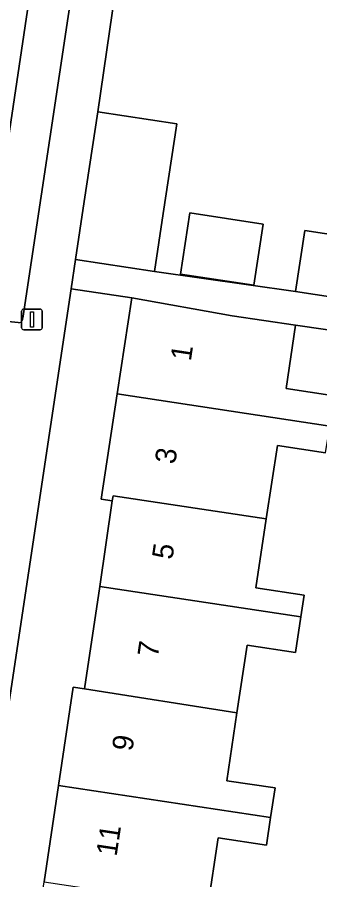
# Model space of a CAD drawing. Extents: x 162172 to 163187, y 382874 to 383685.
# Drawn here: x 162984.54 to 162999.12, y 383210.06 to 383251.64 of the extents above; entities that cross this region are included whole.
import ezdxf

# ---------------------------------------------------------------- set-up
doc = ezdxf.new("R2010")
doc.units = 0
for name, color, linetype in [('IMGEO_Erf', 7, 'Continuous'), ('IMGEO_Lichtmast', 7, 'Continuous'), ('IMGEO_Muur', 7, 'Continuous'), ('IMGEO_Pand', 7, 'Continuous'), ('IMGEO_Pand_nummerreeks', 7, 'Continuous'), ('IMGEO_Parkeervlak_open', 7, 'Continuous'), ('IMGEO_Rijbaan_lokaal_open', 7, 'Continuous'), ('IMGEO_Voetpad_open', 7, 'Continuous')]:
    doc.layers.add(name, color=color, linetype=linetype)

msp = doc.modelspace()

# ---------------------------------------------------------------- linework, layer by layer
at = {"layer": 'IMGEO_Erf'}
for points in [[(162999.273, 383252.529), (162996.476, 383252.96), (162997.339, 383258.572), (162995.351, 383258.876), (162994.408, 383253.228), (162991.862, 383253.62), (162992.73, 383259.268), (162990.26, 383259.714), (162988.429, 383247.078), (162992.23, 383246.504), (162991.576, 383242.177), (162991.154, 383239.384), (162997.951, 383238.413), (162998.402, 383241.365), (163002.2, 383240.785)], [(163012.077, 383234.758), (162997.958, 383236.789), (162997.499, 383233.747), (162999.826, 383233.395)], [(162999.41, 383230.634), (162997.082, 383230.986), (162996.548, 383227.454), (162996.045, 383224.123), (162998.373, 383223.772), (162998.216, 383222.733), (162997.956, 383221.01), (162995.628, 383221.362), (162995.135, 383218.098), (162994.642, 383214.834), (162996.97, 383214.482), (162996.756, 383213.065), (162996.553, 383211.721), (162994.225, 383212.072), (162993.727, 383208.772)]]:
    msp.add_lwpolyline(points, dxfattribs=at)
for points in [[(162995.944, 383238.72), (162992.419, 383239.259), (162992.869, 383242.21), (162996.395, 383241.671)], [(162987.239, 383219.341), (162987.783, 383219.26), (162988.517, 383224.198), (162989.126, 383228.319), (162988.586, 383228.401), (162989.357, 383233.481), (162990.06, 383238.111), (162987.141, 383238.55), (162980.052, 383191.449), (162983, 383191.005), (162983.722, 383195.812), (162984.427, 383200.509), (162985.067, 383204.774), (162985.122, 383205.144), (162985.841, 383209.963), (162986.533, 383214.609)]]:
    msp.add_lwpolyline(points, close=True, dxfattribs=at)
at = {"layer": 'IMGEO_Lichtmast'}
for p, q in [((162984.756, 383236.67), (162984.756, 383237.47)), ((162984.756, 383237.47), (162984.756, 383236.67)), ((162984.856, 383237.57), (162985.646, 383237.57)), ((162985.646, 383237.57), (162984.856, 383237.57)), ((162985.746, 383237.47), (162985.746, 383236.67)), ((162985.746, 383236.67), (162985.746, 383237.47)), ((162985.646, 383236.57), (162984.856, 383236.57)), ((162984.856, 383236.57), (162985.646, 383236.57))]:
    msp.add_line(p, q, dxfattribs=at)
msp.add_lwpolyline([(162985.176, 383237.445), (162985.326, 383237.445), (162985.326, 383236.695), (162985.176, 383236.695), (162985.176, 383237.445)], dxfattribs=at)
for centre, start, end in [((162984.856, 383237.47), 90, 180), ((162984.856, 383237.47), 90, 180), ((162985.646, 383237.47), 0, 90), ((162985.646, 383237.47), 360, 90), ((162984.856, 383236.67), 180, 270), ((162984.856, 383236.67), 180, 270), ((162985.646, 383236.67), 270, 0), ((162985.646, 383236.67), 270, 0)]:
    msp.add_arc(centre, 0.1, start, end, dxfattribs=at)
at = {"layer": 'IMGEO_Muur'}
msp.add_lwpolyline([(162988.429, 383247.078), (162990.26, 383259.714)], dxfattribs=at)
at = {"layer": 'IMGEO_Pand'}
for points in [[(162988.429, 383247.078), (162987.775, 383242.751), (162987.353, 383239.958), (162991.154, 383239.384), (162991.576, 383242.177), (162992.23, 383246.504)], [(162992.419, 383239.259), (162995.944, 383238.72), (162996.395, 383241.671), (162992.869, 383242.21)], [(163002.2, 383240.785), (162998.402, 383241.365), (162997.951, 383238.413), (163001.746, 383237.834)], [(162999.606, 383231.933), (162999.826, 383233.395), (162997.499, 383233.747), (162997.958, 383236.789), (162994.898, 383237.251), (162990.06, 383238.111), (162989.357, 383233.481)], [(162996.548, 383227.454), (162997.082, 383230.986), (162999.41, 383230.634), (162999.606, 383231.933), (162989.357, 383233.481), (162988.586, 383228.401), (162989.126, 383228.319), (162989.164, 383228.569)], [(162998.216, 383222.733), (162998.373, 383223.772), (162996.045, 383224.123), (162996.548, 383227.454), (162989.164, 383228.569), (162989.126, 383228.319), (162988.517, 383224.198)], [(162998.216, 383222.733), (162988.517, 383224.198), (162987.783, 383219.26), (162995.135, 383218.098), (162995.628, 383221.362), (162997.956, 383221.01)], [(162986.533, 383214.609), (162996.756, 383213.065), (162996.97, 383214.482), (162994.642, 383214.834), (162995.135, 383218.098), (162987.783, 383219.26), (162987.239, 383219.341)], [(162993.727, 383208.772), (162994.225, 383212.072), (162996.553, 383211.721), (162996.756, 383213.065), (162986.533, 383214.609), (162985.841, 383209.963)]]:
    msp.add_lwpolyline(points, close=True, dxfattribs=at)
at = {"layer": 'IMGEO_Parkeervlak_open'}
for points in [[(162987.312, 383267.33), (162983.074, 383238.918), (162982.697, 383236.132), (162976.489, 383194.817), (162976.089, 383192.091), (162969.728, 383149.579), (162969.289, 383146.836), (162968.82, 383144.072), (162964.054, 383122.788)], [(162984.812, 383237.124), (162989.191, 383266.241)], [(162983.602, 383237.022), (162984.587, 383236.918)]]:
    msp.add_lwpolyline(points, dxfattribs=at)
msp.add_arc((162984.6, 383237.129), 0.212, 266.3608, 358.5909, dxfattribs=at)
at = {"layer": 'IMGEO_Rijbaan_lokaal_open'}
msp.add_lwpolyline([(162984.104, 383268.09), (162984.085, 383267.824), (162979.85, 383239.428), (162983.074, 383238.918), (162987.312, 383267.33)], dxfattribs=at)
at = {"layer": 'IMGEO_Voetpad_open'}
for points in [[(162967.919, 383121.404), (162972.855, 383143.81), (162973.072, 383145.005), (162973.166, 383145.668), (162973.249, 383146.248), (162973.386, 383147.159), (162979.829, 383189.966), (162980.052, 383191.449), (162987.141, 383238.55), (162987.353, 383239.958), (162987.775, 383242.751), (162988.429, 383247.078), (162990.26, 383259.714), (162991.274, 383266.454), (162991.407, 383267.283)], [(162989.191, 383266.241), (162984.812, 383237.124)], [(163001.746, 383237.834), (162997.951, 383238.413), (162991.154, 383239.384), (162987.353, 383239.958), (162987.141, 383238.55), (162990.06, 383238.111), (162994.898, 383237.251), (162997.958, 383236.789), (163012.077, 383234.758)], [(162984.587, 383236.918), (162983.602, 383237.022)]]:
    msp.add_lwpolyline(points, dxfattribs=at)
msp.add_arc((162984.6, 383237.129), 0.212, 266.3608, 358.5909, dxfattribs=at)

# ---------------------------------------------------------------- texts
at = {"layer": 'IMGEO_Pand_nummerreeks'}
for s, rotation, p in [('1', 81.3683, (162992.91, 383235.032)), ('3', 81.3683, (162992.156, 383230.064)), ('5', 81.5609, (162992.018, 383225.458)), ('7', 81.5609, (162991.319, 383220.744)), ('9', 81.4915, (162990.089, 383216.222)), ('11', 81.4915, (162989.331, 383211.157))]:
    msp.add_text(s, height=1, rotation=rotation, dxfattribs=at).set_placement(p)

doc.saveas('drawing.dxf')
